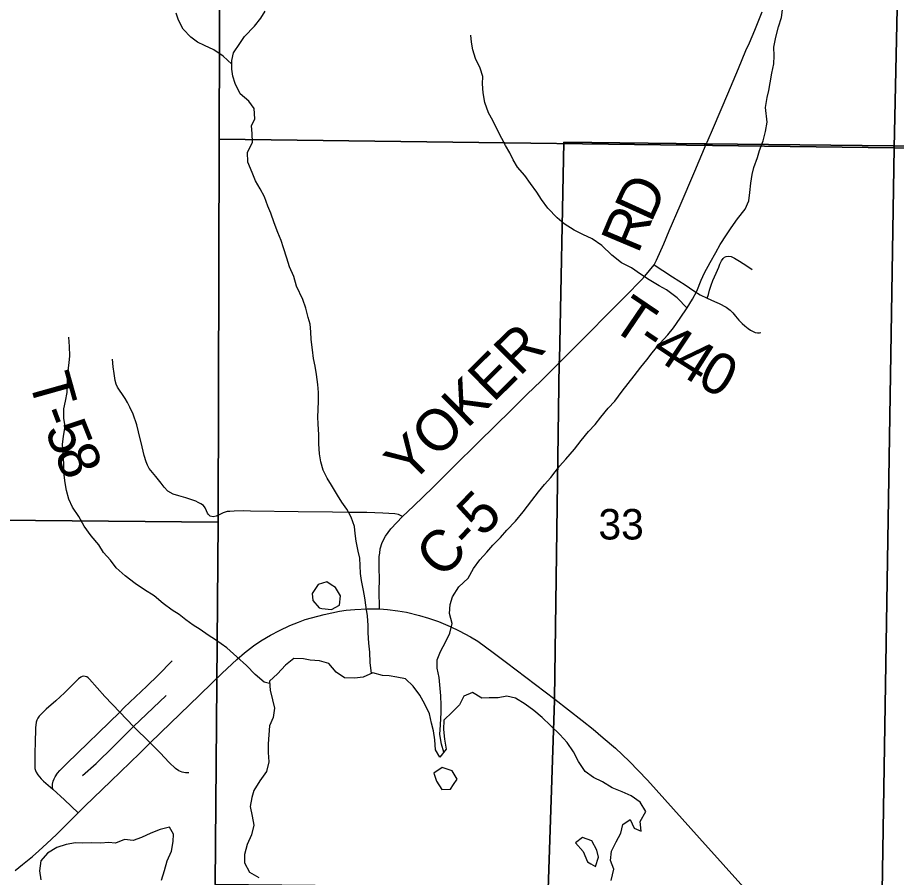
# Model space of a CAD drawing. Extents: x 0 to 191, y 0 to 55.
# Drawn here: x 146.397 to 147, y 23.09 to 23.68 of the extents above; entities that cross this region are included whole.
import ezdxf

# ---------------------------------------------------------------- set-up
doc = ezdxf.new("R2010")
doc.units = 0
for name, color, linetype in [('GM_X_Corporation', 7, 'Continuous'), ('GM_X_County_Road', 7, 'Continuous'), ('GM_X_County_Road_Text', 7, 'Continuous'), ('GM_X_Major_Lake', 7, 'Continuous'), ('GM_X_Minor_Lake', 7, 'Continuous'), ('GM_X_Minor_River', 7, 'Continuous'), ('GM_X_Section_Text', 7, 'Continuous'), ('GM_X_State_Route', 7, 'Continuous'), ('GM_X_Township_Road', 7, 'Continuous'), ('GM_X_Township_Road_Text', 7, 'Continuous')]:
    doc.layers.add(name, color=color, linetype=linetype)

msp = doc.modelspace()

# ---------------------------------------------------------------- linework, layer by layer
at = {"layer": 'GM_X_Corporation'}
for points in [[(146.53796, 24.10543), (147.00965, 24.10027), (146.99873, 23.59061), (146.53556, 23.59664), (146.53621, 23.80622)], [(147.00965, 24.10027), (147.51587, 24.09158), (147.51172, 23.5858), (146.99873, 23.59061)], [(146.53621, 23.80622), (146.53556, 23.59664), (146.53466, 23.33382), (146.03304, 23.3384), (146.0338, 23.81325)], [(146.99873, 23.59061), (146.99047, 23.08061), (146.53262, 23.0852), (146.53466, 23.33382), (146.53556, 23.59664)], [(147.51172, 23.5858), (147.50598, 23.07166), (146.99047, 23.08061), (146.99873, 23.59061)], [(146.03304, 23.3384), (146.53466, 23.33382), (146.53262, 23.0852), (146.52936, 22.8286), (146.03039, 22.83378)]]:
    msp.add_lwpolyline(points, close=True, dxfattribs=at)
for points in [[(147.41583, 22.05521), (146.94931, 22.06201), (146.94723, 22.06204), (146.74796, 22.06495), (146.75177, 22.302), (146.75179, 22.30403), (146.75965, 23.0326), (146.75967, 23.03416), (146.76561, 23.21144), (146.76563, 23.21258), (146.76891, 23.44377), (146.76892, 23.44512), (146.77192, 23.59458), (146.86838, 23.59355), (146.86967, 23.59354), (147.21222, 23.58988)], [(147.21222, 23.58988), (146.86967, 23.59354), (146.86838, 23.59355), (146.77192, 23.59458), (146.76892, 23.44512), (146.76891, 23.44377), (146.76563, 23.21258), (146.76561, 23.21144), (146.75967, 23.03416), (146.75965, 23.0326), (146.75179, 22.30403)]]:
    msp.add_lwpolyline(points, dxfattribs=at)
at = {"layer": 'GM_X_County_Road'}
for points in [[(146.87038, 23.59468), (146.87466, 23.60457), (146.8845, 23.62776), (146.89188, 23.64509), (146.89694, 23.65741), (146.89933, 23.66282), (146.90298, 23.67138), (146.90821, 23.68416)], [(146.74669, 23.42137), (146.75639, 23.43088), (146.76901, 23.4435), (146.7851, 23.45951), (146.80581, 23.4805), (146.81448, 23.48925), (146.82523, 23.50023), (146.82754, 23.50254), (146.83392, 23.5104), (146.8357, 23.51372), (146.84068, 23.52494), (146.84429, 23.53373), (146.85179, 23.55107), (146.86183, 23.5748), (146.86977, 23.59327), (146.87038, 23.59468)], [(146.64555, 23.27425), (146.64533, 23.28715), (146.64544, 23.29428), (146.64526, 23.30288), (146.64537, 23.3102), (146.64562, 23.31266), (146.64603, 23.31543), (146.64731, 23.31993), (146.64951, 23.32429), (146.65325, 23.32915), (146.66129, 23.33765), (146.66887, 23.34478), (146.68233, 23.35796), (146.6961, 23.37165), (146.71375, 23.38898), (146.73591, 23.41079), (146.74669, 23.42137)]]:
    msp.add_lwpolyline(points, dxfattribs=at)
at = {"layer": 'GM_X_Major_Lake'}
for points in [[(146.80459, 23.08792), (146.80625, 23.09565), (146.80398, 23.10172), (146.80473, 23.10798), (146.80795, 23.11444), (146.81117, 23.12033), (146.81249, 23.1264), (146.81761, 23.12983), (146.82027, 23.12395), (146.82501, 23.12168), (146.82444, 23.12851), (146.82823, 23.13535), (146.82443, 23.1416), (146.81817, 23.14596), (146.8121, 23.1488), (146.80528, 23.15163), (146.79845, 23.15561), (146.79238, 23.15863), (146.78668, 23.1628), (146.78213, 23.16962), (146.77871, 23.17626), (146.77435, 23.18271), (146.76923, 23.1882), (146.76296, 23.19426), (146.75708, 23.19976), (146.75139, 23.20449), (146.74551, 23.20885), (146.73887, 23.21301), (146.73299, 23.21452), (146.72692, 23.21319), (146.72067, 23.21318), (146.71574, 23.21298), (146.70929, 23.21695), (146.70341, 23.21448), (146.70038, 23.2084), (146.69545, 23.20346), (146.68958, 23.19795), (146.68939, 23.19149), (146.69015, 23.18485), (146.69129, 23.17802), (146.68694, 23.17251), (146.6839, 23.17763), (146.68351, 23.18446), (146.68256, 23.19072), (146.68123, 23.19585), (146.67971, 23.2023), (146.67667, 23.20893), (146.67307, 23.21519), (146.6687, 23.22126), (146.66339, 23.22637), (146.65732, 23.2275), (146.6522, 23.22844), (146.64746, 23.22862), (146.64101, 23.23051), (146.63438, 23.22746), (146.62831, 23.22688), (146.62148, 23.22706), (146.61579, 23.23085), (146.61067, 23.23692), (146.60441, 23.23862), (146.59796, 23.23917), (146.59322, 23.24012), (146.58677, 23.2403), (146.5809, 23.23573), (146.5754, 23.22965), (146.56991, 23.22471), (146.57048, 23.21845), (146.572, 23.212), (146.57333, 23.20612), (146.57257, 23.19985), (146.56992, 23.19397), (146.56917, 23.18182), (146.56898, 23.17575), (146.56956, 23.1693), (146.56785, 23.16265), (146.56331, 23.15638), (146.55933, 23.14973), (146.55781, 23.14499)], [(146.69632, 23.15372), (146.69882, 23.1575), (146.6954, 23.16318), (146.68856, 23.16544), (146.68269, 23.16162)], [(146.68269, 23.16162), (146.6846, 23.15612), (146.68821, 23.15044), (146.69428, 23.15065), (146.69632, 23.15372)], [(146.55781, 23.14499), (146.55668, 23.13872), (146.55801, 23.13208), (146.55934, 23.12601), (146.55764, 23.11937), (146.55461, 23.11253), (146.55291, 23.1057), (146.55291, 23.1), (146.55632, 23.09356), (146.56258, 23.08996)], [(146.49584, 23.08815), (146.49792, 23.0948), (146.49981, 23.10144), (146.50265, 23.10809), (146.50398, 23.11473), (146.50416, 23.11967), (146.50132, 23.1246), (146.49487, 23.12288), (146.48861, 23.1204), (146.48217, 23.11755), (146.47648, 23.11545), (146.47041, 23.11601), (146.46434, 23.11353), (146.45941, 23.1139), (146.45429, 23.11352), (146.44785, 23.11389), (146.44159, 23.1135), (146.43685, 23.11368), (146.4304, 23.11272), (146.42396, 23.11062), (146.4177, 23.10663), (146.41296, 23.10131), (146.41221, 23.09467), (146.41316, 23.08841)], [(146.79051, 23.09945), (146.79382, 23.09764), (146.79589, 23.10391), (146.79474, 23.10865), (146.79131, 23.11509), (146.78486, 23.11754), (146.77993, 23.11373)], [(146.77993, 23.11373), (146.78526, 23.10786), (146.78831, 23.10066), (146.79051, 23.09945)]]:
    msp.add_lwpolyline(points, dxfattribs=at)
at = {"layer": 'GM_X_Minor_Lake'}
for points in [[(146.61232, 23.29092), (146.60935, 23.29292), (146.60348, 23.291), (146.59932, 23.28492), (146.59971, 23.28017), (146.60408, 23.27506)], [(146.60408, 23.27506), (146.60598, 23.2745), (146.61243, 23.27395), (146.61812, 23.27681), (146.61867, 23.28327), (146.61524, 23.28895), (146.61232, 23.29092)]]:
    msp.add_lwpolyline(points, dxfattribs=at)
at = {"layer": 'GM_X_Minor_River'}
for points in [[(146.54413, 23.64824), (146.53816, 23.65353), (146.5317, 23.65807), (146.52543, 23.6609), (146.52068, 23.66335), (146.51593, 23.66675), (146.51079, 23.67224), (146.50756, 23.6783), (146.50584, 23.68304)], [(146.64002, 23.23005), (146.63907, 23.23759), (146.63887, 23.24461), (146.63828, 23.25088), (146.6377, 23.2579), (146.63769, 23.26283), (146.63729, 23.26966), (146.63633, 23.27517), (146.63537, 23.28181), (146.63441, 23.28693), (146.63307, 23.29376), (146.63249, 23.29869), (146.63228, 23.30419), (146.63189, 23.30913), (146.63094, 23.31387), (146.6294, 23.32089), (146.62882, 23.32601), (146.62824, 23.33094), (146.62595, 23.3372), (146.62309, 23.34269), (146.61967, 23.34762), (146.61662, 23.35235), (146.61262, 23.35917), (146.60957, 23.3641), (146.60691, 23.36959), (146.60519, 23.37528), (146.60441, 23.38079), (146.60383, 23.38762), (146.60382, 23.39407), (146.60342, 23.40109), (146.60322, 23.40603), (146.6034, 23.41096), (146.60358, 23.41704), (146.60356, 23.42292), (146.60317, 23.42842), (146.60221, 23.43506), (146.60143, 23.44095), (146.60028, 23.44607), (146.59951, 23.45214), (146.59855, 23.45916), (146.59835, 23.46447), (146.59796, 23.4696), (146.59662, 23.47434), (146.5949, 23.4806), (146.59298, 23.48667), (146.5886, 23.49576), (146.58669, 23.5024), (146.58364, 23.50903), (146.58192, 23.51491), (146.57962, 23.52212), (146.57809, 23.52724), (146.57581, 23.53255), (146.57314, 23.53918), (146.57084, 23.54582), (146.56894, 23.55075), (146.56664, 23.55719), (146.5636, 23.5625), (146.56036, 23.56818), (146.55807, 23.57387), (146.55521, 23.58088), (146.55481, 23.58772), (146.55821, 23.59437), (146.5582, 23.60064), (146.55762, 23.60576), (146.55988, 23.6107), (146.55949, 23.61773), (146.55587, 23.62265), (146.54979, 23.62775), (146.54636, 23.63496), (146.54483, 23.63989), (146.54425, 23.64482), (146.54405, 23.65071), (146.54536, 23.65584), (146.54952, 23.6623), (146.55292, 23.66706), (146.55974, 23.6743), (146.56409, 23.67963), (146.56711, 23.68457)], [(146.68968, 23.17598), (146.68815, 23.18138), (146.6868, 23.18821), (146.68736, 23.19485), (146.68791, 23.20321), (146.6879, 23.20814), (146.6875, 23.21459), (146.68692, 23.22218), (146.68634, 23.22731), (146.68499, 23.23356), (146.68498, 23.23945), (146.68725, 23.24515), (146.69103, 23.252), (146.69386, 23.2577), (146.69536, 23.26435), (146.69364, 23.27118), (146.694, 23.27744), (146.69551, 23.28257), (146.70005, 23.28942), (146.7063, 23.29551), (146.71008, 23.30198), (146.71424, 23.30806), (146.71916, 23.31321), (146.72332, 23.31796), (146.72843, 23.3233), (146.73298, 23.32825), (146.73884, 23.33453), (146.74414, 23.341), (146.75, 23.34861), (146.75454, 23.3547), (146.75871, 23.35965), (146.76306, 23.36441), (146.76911, 23.37221), (146.77347, 23.37697), (146.77933, 23.38401), (146.78387, 23.38991), (146.78898, 23.396), (146.79352, 23.40095), (146.7975, 23.4059), (146.80242, 23.41218), (146.80696, 23.41694), (146.81207, 23.42379), (146.81604, 23.42893), (146.8202, 23.43426), (146.82474, 23.44016), (146.8289, 23.4453), (146.83269, 23.45006), (146.83798, 23.45634), (146.84328, 23.46243), (146.84726, 23.46719), (146.85179, 23.47385), (146.85671, 23.48088), (146.8603, 23.48697), (146.86333, 23.4923), (146.86634, 23.4999), (146.86861, 23.50484), (146.87239, 23.51207), (146.87636, 23.51892), (146.87938, 23.52443), (146.88354, 23.53109), (146.88675, 23.53585), (146.89129, 23.54194), (146.8964, 23.5486), (146.89904, 23.5543), (146.8996, 23.56), (146.90034, 23.56646), (146.90128, 23.57253), (146.90241, 23.57728), (146.90486, 23.58412), (146.90636, 23.58888), (146.90882, 23.59553), (146.91051, 23.60199), (146.91163, 23.60845), (146.91047, 23.61831), (146.91159, 23.62515), (146.91272, 23.63009), (146.91366, 23.63522), (146.91478, 23.64206), (146.91609, 23.64833), (146.91627, 23.65383), (146.91607, 23.65972), (146.91757, 23.66656), (146.91926, 23.67378), (146.92133, 23.68005), (146.92208, 23.68537)], [(146.85663, 23.48077), (146.84987, 23.48789), (146.84245, 23.49318), (146.83733, 23.49601), (146.83068, 23.50016), (146.8246, 23.50413), (146.81833, 23.50828), (146.81149, 23.51187), (146.80503, 23.51716), (146.79799, 23.52359), (146.79153, 23.52832), (146.78507, 23.53114), (146.77919, 23.53416), (146.77234, 23.5385), (146.7674, 23.54266), (146.76113, 23.54929), (146.75656, 23.55516), (146.75351, 23.56027), (146.74914, 23.56633), (146.74533, 23.57164), (146.74019, 23.5775), (146.73715, 23.58243), (146.73505, 23.58736), (146.732, 23.59228), (146.72953, 23.59702), (146.7261, 23.60365), (146.72324, 23.60953), (146.72019, 23.61484), (146.71771, 23.62185), (146.71674, 23.62849), (146.71616, 23.63475), (146.71634, 23.63969), (146.71462, 23.64538), (146.71138, 23.65201), (146.70946, 23.65808), (146.70869, 23.66321), (146.70811, 23.66795)], [(146.57005, 23.22317), (146.56625, 23.22407), (146.56016, 23.22937), (146.55427, 23.23542), (146.54762, 23.24147), (146.54077, 23.24771), (146.53298, 23.25319), (146.52785, 23.2564), (146.52234, 23.26018), (146.51759, 23.2632), (146.51265, 23.26679), (146.5079, 23.27038), (146.50315, 23.27341), (146.49707, 23.27813), (146.4908, 23.28324), (146.48415, 23.28739), (146.47769, 23.29174), (146.47085, 23.29703), (146.46476, 23.30251), (146.46077, 23.30781), (146.45601, 23.31311), (146.45277, 23.31823), (146.44764, 23.32448), (146.44288, 23.3311), (146.43907, 23.33773), (146.43488, 23.34417), (146.43221, 23.34967), (146.43068, 23.35555), (146.42972, 23.36086), (146.42914, 23.36617), (146.42875, 23.37376), (146.42835, 23.38117), (146.42796, 23.38724), (146.42851, 23.39294), (146.42964, 23.39958), (146.42887, 23.40527), (146.42885, 23.41154), (146.42998, 23.41685), (146.4311, 23.42274), (146.43128, 23.42844), (146.43146, 23.43318), (146.43183, 23.43793), (146.43239, 23.44325), (146.43294, 23.44799), (146.43274, 23.45445), (146.43235, 23.46071)]]:
    msp.add_lwpolyline(points, dxfattribs=at)
at = {"layer": 'GM_X_State_Route'}
for points in [[(146.39549, 23.09489), (146.40058, 23.09896), (146.40737, 23.10439), (146.41179, 23.1083), (146.41714, 23.11322), (146.42376, 23.11951), (146.43038, 23.12604), (146.43878, 23.13441), (146.44329, 23.13894), (146.46112, 23.15612), (146.48094, 23.17538), (146.48801, 23.18238), (146.50215, 23.19583), (146.52168, 23.21495), (146.53083, 23.22382), (146.5374, 23.23012), (146.54752, 23.23964), (146.55291, 23.24416), (146.55905, 23.24902), (146.56398, 23.25233), (146.57075, 23.25638), (146.57678, 23.25957), (146.58391, 23.26299), (146.58982, 23.26531), (146.59451, 23.26704), (146.60749, 23.27058), (146.61809, 23.27278), (146.62267, 23.27336), (146.62864, 23.27394), (146.63693, 23.27434), (146.64555, 23.27425)], [(146.64555, 23.27425), (146.65095, 23.27388), (146.65796, 23.27307), (146.66393, 23.27203), (146.67302, 23.26982), (146.67905, 23.26803), (146.68595, 23.2656), (146.694, 23.26218), (146.70008, 23.25922), (146.70785, 23.25505), (146.71289, 23.25215), (146.72344, 23.2445), (146.73276, 23.23761), (146.76573, 23.21231), (146.78457, 23.19763), (146.79221, 23.19172), (146.79905, 23.18592), (146.80751, 23.17874), (146.81683, 23.16975), (146.82941, 23.15689), (146.86505, 23.11703), (146.89752, 23.08094)]]:
    msp.add_lwpolyline(points, dxfattribs=at)
at = {"layer": 'GM_X_Township_Road'}
for points in [[(146.87029, 23.48746), (146.87123, 23.49016), (146.87193, 23.49313), (146.87301, 23.49641), (146.87434, 23.49975), (146.8765, 23.50461), (146.87827, 23.50877), (146.87916, 23.51082), (146.8803, 23.51317), (146.8814, 23.51479), (146.88236, 23.5156), (146.88344, 23.5161), (146.88491, 23.51637), (146.88678, 23.51608), (146.88778, 23.51573), (146.88905, 23.5151), (146.89266, 23.51286), (146.89769, 23.50981), (146.9013, 23.50721)], [(146.83392, 23.5104), (146.8399, 23.50659), (146.84657, 23.50227), (146.85521, 23.49664), (146.86117, 23.49269), (146.86562, 23.48985), (146.87029, 23.48746), (146.87546, 23.48525), (146.8785, 23.48395), (146.8834, 23.48147), (146.8862, 23.4794), (146.88805, 23.47755), (146.88988, 23.47528), (146.8922, 23.47254), (146.89447, 23.4702), (146.89625, 23.46855), (146.89844, 23.46683), (146.90004, 23.46569), (146.9019, 23.46461), (146.90338, 23.46398), (146.90492, 23.4638), (146.9062, 23.4638), (146.90716, 23.46407)], [(146.66129, 23.33765), (146.65853, 23.33904), (146.65597, 23.3396), (146.64777, 23.34001), (146.63687, 23.34047), (146.62417, 23.34042), (146.61326, 23.34062), (146.5897, 23.34093), (146.55703, 23.34139), (146.55181, 23.34154), (146.54582, 23.34139), (146.54279, 23.34119), (146.541, 23.34113), (146.53952, 23.34078), (146.53808, 23.34026), (146.53598, 23.33914), (146.53347, 23.33786), (146.53127, 23.3374), (146.52922, 23.33796), (146.52805, 23.33904), (146.52733, 23.34001), (146.52666, 23.34154), (146.52579, 23.3437), (146.52472, 23.34528), (146.52287, 23.34646), (146.52108, 23.34743), (146.51939, 23.34815), (146.51673, 23.34917), (146.51262, 23.35057), (146.50787, 23.35184), (146.50388, 23.35302), (146.50024, 23.35522), (146.49778, 23.35783), (146.49553, 23.36054), (146.49199, 23.36515), (146.48959, 23.36797), (146.48749, 23.37073), (146.48621, 23.37299), (146.48539, 23.37534), (146.48401, 23.37959), (146.48257, 23.38553), (146.48006, 23.39583), (146.47883, 23.40059), (146.47638, 23.40801), (146.47412, 23.41283), (146.47259, 23.41595), (146.47095, 23.41877), (146.46905, 23.42153), (146.46695, 23.4244), (146.46562, 23.42655), (146.4647, 23.4285), (146.46398, 23.43116), (146.46327, 23.43592), (146.46265, 23.44048), (146.46229, 23.4457)], [(146.47034, 23.20666), (146.47809, 23.21389), (146.48587, 23.22122), (146.49369, 23.22895), (146.50324, 23.23864)], [(146.48801, 23.18238), (146.47674, 23.19352), (146.46726, 23.20354), (146.45689, 23.21428), (146.44649, 23.22616), (146.44556, 23.22703), (146.44452, 23.22764), (146.44351, 23.22803), (146.44252, 23.22815), (146.44141, 23.22794), (146.44044, 23.22749), (146.43888, 23.22623), (146.43709, 23.22452), (146.43433, 23.22182), (146.42925, 23.21681), (146.42343, 23.21132), (146.41669, 23.20549), (146.41185, 23.20078), (146.4109, 23.19926), (146.41036, 23.19793), (146.40995, 23.19652), (146.4095, 23.19262), (146.40911, 23.18189), (146.40898, 23.17638), (146.40883, 23.16946), (146.40889, 23.16702), (146.40902, 23.16473), (146.40937, 23.16343), (146.40984, 23.16222), (146.41096, 23.16039), (146.41217, 23.15896), (146.41339, 23.15762), (146.41498, 23.1561), (146.42121, 23.1506), (146.42936, 23.14318), (146.43878, 23.13441)], [(146.44159, 23.15991), (146.45101, 23.16818), (146.46287, 23.17999), (146.47674, 23.19352), (146.4991, 23.21498)], [(146.42121, 23.1506), (146.42101, 23.1523), (146.4211, 23.15396), (146.42162, 23.15617), (146.42214, 23.1577), (146.42291, 23.15907), (146.42456, 23.16157), (146.4262, 23.16348), (146.43087, 23.16827), (146.46726, 23.20354), (146.47, 23.20635), (146.47034, 23.20666)], [(146.51455, 23.16179), (146.51224, 23.16181), (146.51014, 23.16218), (146.5078, 23.16323), (146.50547, 23.16485), (146.50124, 23.16881), (146.49488, 23.17544), (146.48801, 23.18238)]]:
    msp.add_lwpolyline(points, dxfattribs=at)

# ---------------------------------------------------------------- texts
at = {"layer": 'GM_X_County_Road_Text'}
for s, height, rotation, p in [('D', 0.02841, 65.51413, (146.83185, 23.53868)), ('R', 0.02841, 67.17808, (146.82289, 23.51737)), ('YOKER', 0.028409, 44.71871, (146.66659, 23.359)), ('C-5', 0.028409, 45.61887, (146.68819, 23.29416))]:
    msp.add_text(s, height=height, rotation=rotation, dxfattribs=at).set_placement(p)
at = {"layer": 'GM_X_Section_Text'}
msp.add_text('33', height=0.020928, rotation=0.00001, dxfattribs=at).set_placement((146.79574, 23.32195))
at = {"layer": 'GM_X_Township_Road_Text'}
for s, rotation, p in [('T', 325.84993, (146.80306, 23.46753)), ('-', 325.91233, (146.82067, 23.45558)), ('4', 326.30646, (146.83051, 23.44892)), ('4', 327.66285, (146.84569, 23.43881)), ('0', 331.51681, (146.86227, 23.4284)), ('T', 285.67049, (146.40462, 23.43184)), ('-', 290.36728, (146.41115, 23.40896)), ('5', 291.77514, (146.41548, 23.39732)), ('8', 292.16891, (146.42205, 23.38087))]:
    msp.add_text(s, height=0.02841, rotation=rotation, dxfattribs=at).set_placement(p)

doc.saveas('drawing.dxf')
